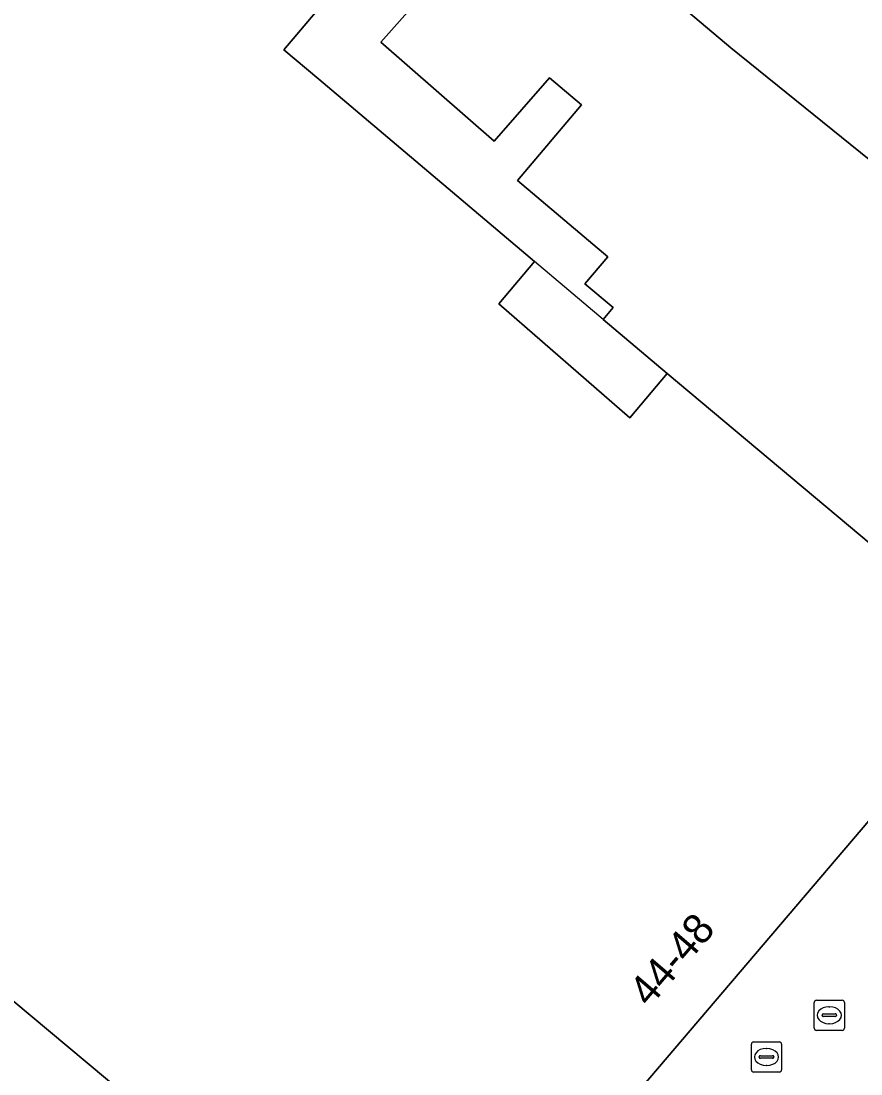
# Model space of a CAD drawing. Extents: x 161087 to 161926, y 382572 to 383873.
# Drawn here: x 161152.56 to 161180.41, y 383266.71 to 383301.6 of the extents above; entities that cross this region are included whole.
import ezdxf

# ---------------------------------------------------------------- set-up
doc = ezdxf.new("R2010")
doc.units = 0
for name, color, linetype in [('IMGEO_Erf', 7, 'Continuous'), ('IMGEO_Kolk', 7, 'Continuous'), ('IMGEO_Pand', 7, 'Continuous'), ('IMGEO_Pand_nummerreeks', 7, 'Continuous'), ('IMGEO_Pand_overbouw', 7, 'Continuous'), ('IMGEO_Rioolput', 7, 'Continuous'), ('IMGEO_Voetgangersgebied_open', 7, 'Continuous')]:
    doc.layers.add(name, color=color, linetype=linetype)

msp = doc.modelspace()

# ---------------------------------------------------------------- linework, layer by layer
at = {"layer": 'IMGEO_Erf'}
msp.add_lwpolyline([(161165.502, 383305.649), (161161.277, 383300.648), (161162.431, 383299.673), (161169.587, 383293.626), (161168.405, 383292.227), (161172.743, 383288.452), (161173.986, 383289.923), (161171.856, 383291.709), (161172.187, 383292.102), (161171.255, 383292.889), (161172.011, 383293.783), (161169.016, 383296.313), (161171.14, 383298.826), (161170.086, 383299.717), (161168.251, 383297.615), (161164.484, 383300.903), (161169.365, 383306.387)], dxfattribs=at)
at = {"layer": 'IMGEO_Kolk'}
for p, q in [((161176.775, 383266.843), (161176.775, 383267.695)), ((161176.85, 383267.769), (161177.702, 383267.769)), ((161177.776, 383267.695), (161177.776, 383266.843)), ((161177.034, 383267.263), (161177.034, 383267.275)), ((161177.472, 383267.226), (161177.074, 383267.226)), ((161177.077, 383267.312), (161177.475, 383267.312)), ((161177.263, 383267.549), (161177.288, 383267.549)), ((161177.518, 383267.275), (161177.518, 383267.263)), ((161177.286, 383266.989), (161177.261, 383266.989)), ((161177.702, 383266.769), (161176.85, 383266.769))]:
    msp.add_line(p, q, dxfattribs=at)
for points in [[(161176.775, 383266.843), (161176.775, 383267.695)], [(161176.85, 383267.769), (161177.702, 383267.769)], [(161177.776, 383267.695), (161177.776, 383266.843)], [(161177.702, 383266.769), (161176.85, 383266.769)]]:
    msp.add_lwpolyline(points, dxfattribs=at)
for centre, radius, start, end in [((161176.852, 383267.693), 0.0765, 91.552, 178.448), ((161176.852, 383267.693), 0.0765, 91.552, 178.448), ((161177.7, 383267.693), 0.0765, 1.552, 88.448), ((161177.7, 383267.693), 0.0765, 1.552, 88.448), ((161177.074, 383267.272), 0.0403, 85.8775, 175.7526), ((161177.071, 383267.262), 0.0366, 178.938, 274.7102), ((161177.475, 383267.269), 0.043, 264.8664, 352.4533), ((161177.479, 383267.274), 0.0386, 1.7309, 96.639), ((161176.852, 383266.845), 0.0765, 181.552, 268.448), ((161176.852, 383266.845), 0.0765, 181.552, 268.448), ((161177.7, 383266.845), 0.0765, 271.552, 358.448), ((161177.7, 383266.845), 0.0765, 271.552, 358.448)]:
    msp.add_arc(centre, radius, start, end, dxfattribs=at)
for centre, major_axis, ratio, start_param, end_param in [((161177.262, 383267.269), (-0.387, 0.002), 0.722429, 4.712389, 7.853982), ((161177.287, 383267.269), (-0.39, 0.002), 0.717154, 1.570796, 4.712389)]:
    msp.add_ellipse(centre, major_axis=major_axis, ratio=ratio, start_param=start_param, end_param=end_param, dxfattribs=at)
at = {"layer": 'IMGEO_Pand'}
for points in [[(161169.587, 383293.626), (161162.431, 383299.673), (161161.277, 383300.648), (161165.502, 383305.649), (161149.625, 383319.064), (161141.622, 383309.593), (161142.279, 383309.038), (161138.369, 383304.424), (161137.707, 383304.978), (161135.611, 383302.499), (161131.326, 383297.432), (161126.068, 383291.213), (161140.496, 383278.979), (161165.893, 383257.765), (161185.253, 383280.475), (161173.986, 383289.923), (161172.743, 383288.452), (161168.405, 383292.227)], [(161184.851, 383302.91), (161170.872, 383314.761), (161168.028, 383311.429), (161169.122, 383310.495), (161167.583, 383308.693), (161167.185, 383308.226), (161169.365, 383306.387), (161176.09, 383300.716), (161180.68, 383297.011), (161191.255, 383287.61), (161191.591, 383288.009), (161191.755, 383288.199), (161196.351, 383293.518), (161196.528, 383293.723), (161196.663, 383293.883)], [(161180.68, 383297.011), (161176.09, 383300.716), (161169.365, 383306.387), (161164.484, 383300.903), (161168.251, 383297.615), (161170.086, 383299.717), (161171.14, 383298.826), (161169.016, 383296.313), (161172.011, 383293.783), (161171.255, 383292.889), (161172.187, 383292.102), (161171.856, 383291.709), (161173.986, 383289.923), (161185.253, 383280.475), (161191.255, 383287.61)], [(161140.496, 383278.979), (161132.96, 383270.029), (161142.873, 383262.631), (161147.705, 383258.97), (161159.381, 383250.122), (161165.893, 383257.765)]]:
    msp.add_lwpolyline(points, close=True, dxfattribs=at)
at = {"layer": 'IMGEO_Pand_overbouw'}
msp.add_lwpolyline([(161171.856, 383291.709), (161169.587, 383293.626), (161168.405, 383292.227), (161172.743, 383288.452), (161173.986, 383289.923)], close=True, dxfattribs=at)
at = {"layer": 'IMGEO_Rioolput'}
for p, q in [((161178.857, 383268.226), (161178.857, 383269.078)), ((161178.932, 383269.152), (161179.784, 383269.152)), ((161179.858, 383269.078), (161179.858, 383268.226)), ((161179.116, 383268.646), (161179.116, 383268.658)), ((161179.554, 383268.609), (161179.156, 383268.609)), ((161179.159, 383268.695), (161179.557, 383268.695)), ((161179.345, 383268.932), (161179.37, 383268.932)), ((161179.6, 383268.658), (161179.6, 383268.646)), ((161179.368, 383268.372), (161179.343, 383268.372)), ((161179.784, 383268.152), (161178.932, 383268.152))]:
    msp.add_line(p, q, dxfattribs=at)
for points in [[(161178.857, 383268.226), (161178.857, 383269.078)], [(161178.932, 383269.152), (161179.784, 383269.152)], [(161179.858, 383269.078), (161179.858, 383268.226)], [(161179.784, 383268.152), (161178.932, 383268.152)]]:
    msp.add_lwpolyline(points, dxfattribs=at)
for centre, radius, start, end in [((161178.934, 383269.076), 0.0765, 91.552, 178.448), ((161178.934, 383269.076), 0.0765, 91.552, 178.448), ((161179.782, 383269.076), 0.0765, 1.552, 88.448), ((161179.782, 383269.076), 0.0765, 1.552, 88.448), ((161179.156, 383268.655), 0.0403, 85.8775, 175.7526), ((161179.153, 383268.645), 0.0366, 178.938, 274.7102), ((161179.557, 383268.652), 0.043, 264.8664, 352.4533), ((161179.561, 383268.657), 0.0386, 1.7309, 96.639), ((161178.934, 383268.228), 0.0765, 181.552, 268.448), ((161178.934, 383268.228), 0.0765, 181.552, 268.448), ((161179.782, 383268.228), 0.0765, 271.552, 358.448), ((161179.782, 383268.228), 0.0765, 271.552, 358.448)]:
    msp.add_arc(centre, radius, start, end, dxfattribs=at)
for centre, major_axis, ratio, start_param, end_param in [((161179.344, 383268.652), (-0.387, 0.002), 0.722429, 4.712389, 7.853982), ((161179.369, 383268.652), (-0.39, 0.002), 0.717154, 1.570796, 4.712389)]:
    msp.add_ellipse(centre, major_axis=major_axis, ratio=ratio, start_param=start_param, end_param=end_param, dxfattribs=at)
at = {"layer": 'IMGEO_Voetgangersgebied_open'}
msp.add_lwpolyline([(161205.895, 383304.607), (161201.65, 383299.789), (161196.663, 383293.883), (161196.528, 383293.723), (161196.351, 383293.518), (161191.755, 383288.199), (161191.591, 383288.009), (161191.255, 383287.61), (161185.253, 383280.475), (161165.893, 383257.765)], dxfattribs=at)

# ---------------------------------------------------------------- texts
at = {"layer": 'IMGEO_Pand_nummerreeks'}
msp.add_text('44-48', height=1, rotation=49.3546, dxfattribs=at).set_placement((161173.391, 383268.884))

doc.saveas('drawing.dxf')
